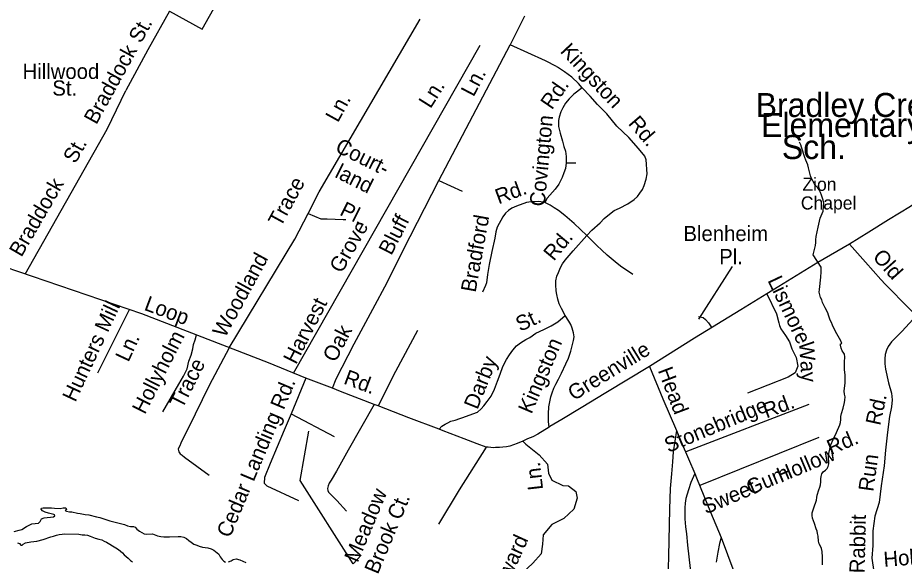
# Model space of a CAD drawing. Extents: x 2290055 to 2389491, y 66597 to 237875.
# Drawn here: x 2344693 to 2350242, y 162814 to 166213 of the extents above; entities that cross this region are included whole.
import ezdxf

# ---------------------------------------------------------------- set-up
doc = ezdxf.new("R2010")
doc.units = 0
for name, color, linetype in [('Exist Cultural Church with Cemetery Label', 7, 'Continuous'), ('Exist Cultural Educational Facility Elementary Label', 7, 'Continuous'), ('Exist Hydrographic Creek Double Shore', 7, 'Continuous'), ('Exist Hydrographic Creek Single Shore', 7, 'Continuous'), ('Exist Road Non-System Type 51', 7, 'Continuous'), ('Exist Road Non-System Type 51 Label', 7, 'Continuous')]:
    doc.layers.add(name, color=color, linetype=linetype)

msp = doc.modelspace()

# ---------------------------------------------------------------- linework, layer by layer
at = {"layer": 'Exist Hydrographic Creek Double Shore'}
for points in [[(2344669.7, 162999.8), (2344701, 163008.7), (2344717.7, 163011.7), (2344747.5, 163031.4), (2344764, 163040.2), (2344782, 163048.3), (2344802, 163050.7), (2344822.2, 163052), (2344833.5, 163061.3), (2344842.7, 163078.1), (2344859.2, 163085.3), (2344916.7, 163091.2), (2344926, 163098.4), (2344924, 163103.5), (2344919, 163106.4), (2344885, 163114.4), (2344864.5, 163120.7), (2344847.5, 163129.4), (2344839, 163140), (2344842, 163145.4), (2344852.5, 163147.8), (2344904.2, 163147.2), (2344923, 163144.7), (2344958, 163144.5), (2344977.5, 163147.4), (2344993.7, 163147.6), (2344999, 163138), (2344994, 163135.2), (2344989.7, 163130.5), (2344999, 163126.1), (2345016, 163123.1), (2345031.2, 163122.9), (2345067.7, 163114.4), (2345083.2, 163112.7), (2345116, 163106.2), (2345138, 163104.4), (2345186, 163091.3)], [(2345186, 163091.3), (2345206, 163087.3), (2345270, 163067.1), (2345360.5, 163043), (2345380.7, 163035.2), (2345399, 163030.2), (2345418.5, 163030.7), (2345427, 163026.6), (2345438.2, 163014.1), (2345454.7, 163001.7), (2345469.2, 162993), (2345484.5, 162985.8), (2345501, 162983), (2345536.2, 162985.5), (2345567.7, 162972.9), (2345587.7, 162968), (2345607, 162965.8), (2345643.2, 162965.4), (2345696.5, 162968), (2345714, 162967.9), (2345733.2, 162963.5), (2345750, 162954.9), (2345764.7, 162944), (2345778.2, 162932.6), (2345795.7, 162921.1), (2345814.7, 162914.6), (2345829, 162908.4), (2345849, 162902.6), (2345883, 162897.6), (2345903.5, 162890.8), (2345921, 162882.9), (2345952, 162857.3), (2345960.2, 162841.9), (2345971.5, 162825.2), (2345982.2, 162814.2), (2345993.5, 162808.8)], [(2344691, 162929.7), (2344703.7, 162924.9), (2344713, 162914.6), (2344720, 162913.5), (2344726, 162919.8), (2344740.5, 162929.7), (2344774.7, 162935.1), (2344813.2, 162939.3), (2344852.5, 162948.7), (2344900.7, 162967.1), (2344916.7, 162970.2), (2344935, 162976.3), (2344952.5, 162981), (2344971.5, 162983.8), (2344987.2, 162984.3), (2345074.7, 162983.1), (2345097.2, 162979.8), (2345112.2, 162979.1), (2345130.5, 162976.1), (2345147, 162971.1), (2345178.2, 162957.2), (2345201.5, 162952), (2345218.5, 162946.9), (2345233, 162939.1), (2345249.2, 162932), (2345306, 162898.5), (2345323.7, 162886.9), (2345337, 162877), (2345348, 162865.8), (2345358.5, 162853.3), (2345383.7, 162832.5), (2345398.5, 162818.2), (2345411.7, 162809.8)], [(2346011.5, 162809.3), (2346028.2, 162817), (2346041.7, 162824.7), (2346060.7, 162828.3), (2346082.5, 162823.5), (2346121.2, 162805.5)]]:
    msp.add_lwpolyline(points, dxfattribs=at)
at = {"layer": 'Exist Hydrographic Creek Single Shore'}
for points in [[(2349679.2, 165174.5), (2349662.2, 165207.9), (2349655.7, 165224.8), (2349646.5, 165258.4), (2349643.2, 165273.9), (2349637.5, 165291.9), (2349631.7, 165308.5), (2349625, 165321.9), (2349618.5, 165338.2), (2349599.5, 165402.9), (2349593.7, 165418.5), (2349585.7, 165435)], [(2349729.2, 162791.1), (2349729.5, 162839.7), (2349727.5, 162874.8), (2349724, 162893.5), (2349718, 162908.9), (2349710.2, 162922.7), (2349705.2, 162938.4), (2349702, 162969.5), (2349698.7, 162986.2), (2349697, 163001.6), (2349691, 163016.7), (2349681, 163049), (2349667.2, 163082.3), (2349665.5, 163099.4), (2349666.2, 163116.8), (2349675.2, 163148.5), (2349691.7, 163195.9), (2349695.2, 163212.1), (2349697.5, 163227.5), (2349706.2, 163260.3), (2349712.5, 163276.3), (2349717.2, 163292.2), (2349719, 163309.4), (2349719, 163328.9), (2349721.2, 163343.9), (2349725.5, 163360.7), (2349734.2, 163372.4), (2349748.2, 163382.7), (2349760, 163394.7), (2349766.2, 163405.8), (2349769.5, 163423.5), (2349769, 163440), (2349767.5, 163456.4), (2349767.5, 163472.2), (2349769.5, 163488.3), (2349782, 163542), (2349796.2, 163576.1), (2349818.7, 163618.2), (2349838.5, 163667.1), (2349843, 163682.4), (2349844.5, 163699.7), (2349844.7, 163717.9), (2349848, 163737.5), (2349859, 163771.6), (2349868, 163805.9), (2349870.2, 163822), (2349871.5, 163842.2), (2349867.2, 163859.5), (2349866, 163877.3), (2349871.5, 163929.4), (2349871, 163978.2), (2349868.5, 164011.9), (2349868, 164043.8), (2349867, 164059.5), (2349869, 164092.9), (2349868.5, 164109.1), (2349860.5, 164121.2), (2349852.5, 164129.2), (2349846.7, 164146), (2349842.7, 164164.7), (2349843.5, 164174), (2349850.5, 164175.2), (2349844, 164191.9), (2349820.5, 164235.7), (2349810.5, 164250.5), (2349792.5, 164290.6), (2349786.5, 164305.9), (2349778.7, 164320.7), (2349767, 164352.1), (2349762.5, 164367.6), (2349747.2, 164399.3), (2349739, 164414.4), (2349731, 164432), (2349726, 164448.2), (2349717, 164464.2), (2349712.7, 164478.9), (2349710.2, 164496.1), (2349710.7, 164513.8), (2349719, 164590.1), (2349721.7, 164624.6), (2349722.7, 164653.5), (2349672.5, 164730.3), (2349685.7, 164789), (2349688.5, 164806.6), (2349688.7, 164823), (2349691.2, 164845.1), (2349703.5, 164903.1), (2349710.5, 164941.1), (2349716.5, 164959.2), (2349722.5, 164972.9), (2349733.5, 165002.5), (2349737.2, 165034.2), (2349737.5, 165052.3), (2349734, 165071.1), (2349723.2, 165103.7), (2349717, 165120.7), (2349709.5, 165136.5), (2349701.2, 165149.3), (2349687.7, 165162.1)], [(2349687.7, 165162.1), (2349679.2, 165174.5)]]:
    msp.add_lwpolyline(points, dxfattribs=at)
at = {"layer": 'Exist Road Non-System Type 51'}
for p, q in [((2345642.8, 166253.9), (2345847.6, 166141.5)), ((2347864.2, 166221.9), (2347775, 166043.2)), ((2348124.7, 165305.4), (2348187.1, 165305.4)), ((2347328.6, 165194.5), (2347473.7, 165127.4)), ((2348816.7, 163631.4), (2348852.6, 163546.9)), ((2348852.6, 163546.9), (2348931.5, 163361.6))]:
    msp.add_line(p, q, dxfattribs=at)
for points in [[(2345847.6, 166141.5), (2346446.5, 167204.1)], [(2345642.8, 166253.9), (2345507.1, 166011.2), (2345369.1, 165757.6)], [(2346510.3, 164989.5), (2346578.9, 165124.1), (2347210.9, 166203.7)], [(2346419.9, 163989.5), (2347587.8, 166041.2)], [(2346662.2, 163895.5), (2346686.9, 163954.8), (2346798.5, 164172.5), (2346915.7, 164390.3), (2347004.9, 164557.9), (2347105.4, 164758.9), (2347328.6, 165194.5), (2347775, 166043.2)], [(2348065.5, 165906.9), (2347996.7, 165942.8), (2347775, 166043.2)], [(2348226.5, 165775.2), (2348203.5, 165801.5), (2348160.8, 165841), (2348114.9, 165873.8), (2348072.2, 165903.4), (2348068.2, 165905.5)], [(2344739.6, 164609.3), (2345253.1, 165516.4), (2345369.1, 165757.6)], [(2348226.5, 165775.2), (2348174, 165735.8), (2348144.4, 165706.2), (2348122.4, 165679.5), (2348105, 165650.4), (2348091.9, 165624.1), (2348082, 165591.2), (2348078.3, 165570), (2348078.7, 165532.1), (2348087.1, 165490.4), (2348101.7, 165440.1), (2348111.6, 165407.2), (2348121.4, 165377.7), (2348124.7, 165344.8), (2348124.7, 165318.5), (2348124.7, 165305.4), (2348121.4, 165269.2), (2348111.6, 165243), (2348101.2, 165214.7), (2348080, 165172.3), (2348055.8, 165141.1), (2348006.5, 165085.2), (2347991.7, 165057.3)], [(2348254.4, 164850.3), (2348285.6, 164884.8), (2348338.1, 164930.8), (2348364.4, 164957.1), (2348397.2, 164983.4), (2348426.8, 165006.4), (2348460, 165022.7), (2348512.6, 165048.9), (2348551.5, 165075.4), (2348571.2, 165095.1), (2348587.6, 165114.8), (2348604, 165137.8), (2348613.9, 165164.1), (2348627, 165203.5), (2348633, 165235.9), (2348630.3, 165262.7), (2348629.4, 165297.8), (2348627, 165325.1), (2348617.2, 165348.1), (2348577.8, 165394.1), (2348518.7, 165463.1), (2348443.2, 165535.4), (2348380.8, 165611), (2348321.7, 165670.1), (2348275.7, 165722.7), (2348226.5, 165775.2)], [(2346662.2, 163895.5), (2346496.8, 163957.7), (2346262.9, 164054.5), (2345470.3, 164361.2), (2344269.9, 164769.9), (2343846.7, 164899.2), (2343648.3, 164953.3), (2343374.9, 165036.4), (2342316.9, 165330.9), (2341347, 165572.5), (2341245.5, 165593.4)], [(2350659.2, 165340.3), (2350650.1, 165330.6), (2350623.4, 165301.3), (2350598, 165280.3), (2350574.9, 165259.3), (2350551.7, 165238.4), (2350530.5, 165219.8), (2350503.5, 165196.8), (2350454.8, 165156.8), (2350425.9, 165133.6), (2350394.7, 165108.5), (2350346.1, 165076.3), (2350279.9, 165031.7), (2350143.1, 164948.2), (2350020.1, 164871.4), (2349899, 164796.7)], [(2347991.7, 165057.3), (2347955.6, 165063.9), (2347928.1, 165061.9), (2347906.4, 165060.6), (2347876.8, 165057.3), (2347814.4, 165034.3), (2347784.9, 165021.2), (2347765.2, 165008), (2347745.5, 164991.6), (2347729.1, 164968.6), (2347716, 164945.6), (2347706.1, 164925.9), (2347693, 164902.9), (2347686.4, 164873.3), (2347679.8, 164833.9), (2347660.1, 164751.7), (2347643.7, 164669.6), (2347633.9, 164607.2), (2347627.3, 164554.6), (2347620.7, 164538.2), (2347601, 164495.5)], [(2348254.4, 164850.3), (2348175.6, 164925.9), (2348116.5, 164975.2), (2348077.1, 165008), (2348050.8, 165024.5), (2348024.6, 165040.9), (2347991.7, 165057.3)], [(2346017, 164148.8), (2346428.2, 164828.1), (2346510.3, 164989.5)], [(2346510.3, 164989.5), (2346589.1, 164955), (2346630.3, 164955), (2346729.1, 164950.9), (2346745.6, 164950.9)], [(2348119.8, 164350.9), (2348096.8, 164393.6), (2348081.8, 164423.9), (2348073.8, 164452.7), (2348067.3, 164482.3), (2348064, 164505.3), (2348060.6, 164543.2), (2348060.7, 164567.7), (2348067.7, 164596.2), (2348077.1, 164620.3), (2348090.2, 164649.9), (2348103.4, 164672.9), (2348119.8, 164695.9), (2348169, 164755), (2348254.4, 164850.3)], [(2348543.3, 164607.2), (2348503.9, 164633.5), (2348474.4, 164653.2), (2348444.8, 164676.2), (2348382.4, 164728.7), (2348349.6, 164758.3), (2348316.8, 164787.9), (2348254.4, 164850.3)], [(2349899, 164796.7), (2349701.3, 164682.6), (2349457.2, 164531.1), (2349382.1, 164485.2)], [(2349899, 164796.7), (2349999.3, 164684.5), (2350047.7, 164630.3), (2350095.8, 164576.4), (2350124.9, 164545.4), (2350160.5, 164508.7), (2350237.5, 164429.7), (2350308.6, 164358.7), (2350317.6, 164350.2)], [(2349382.1, 164485.2), (2349218.8, 164385.5), (2348929.8, 164207.9), (2348646.6, 164032.6)], [(2349382.1, 164485.2), (2349442.5, 164361.6), (2349456.4, 164303.7), (2349461.9, 164288.9)], [(2345193.9, 163991.5), (2345392.9, 164387.5)], [(2347331.6, 163638.7), (2347348.2, 163657.6), (2347367.9, 163670.7), (2347385.8, 163679.9), (2347404.1, 163690.5), (2347430.3, 163697), (2347459.9, 163706.9), (2347479.6, 163713.5), (2347519, 163726.6), (2347571.5, 163746.3), (2347594.5, 163766), (2347610.9, 163785.7), (2347630.6, 163812), (2347656.1, 163846), (2347676.6, 163890.9), (2347696.3, 163940.2), (2347712.7, 163982.9), (2347729.1, 164032.2), (2347752.1, 164074.9), (2347771.8, 164104.5), (2347791.5, 164134), (2347814.4, 164160.3), (2347840.7, 164180), (2347873.5, 164199.7), (2347898.1, 164213.6), (2347935.9, 164239.2), (2347985.2, 164262.2), (2348031.1, 164285.2), (2348073.8, 164311.5), (2348119.8, 164350.9)], [(2348018.6, 163652.7), (2348014.7, 163687.2), (2348014.7, 163706.9), (2348014.7, 163736.5), (2348018, 163779.2), (2348025.3, 163821.3), (2348030.6, 163842.5), (2348037.7, 163867.9), (2348048.2, 163895.5), (2348060.7, 163920.5), (2348077.1, 163953.3), (2348096.8, 163989.5), (2348123.1, 164048.6), (2348139.5, 164084.7), (2348155.9, 164127.5), (2348162.5, 164160.3), (2348172.3, 164193.2), (2348175.6, 164216.2), (2348172.3, 164242.5), (2348162.5, 164272), (2348155.9, 164295), (2348141.9, 164316.1), (2348119.8, 164350.9)], [(2348953.4, 164344.9), (2348983.2, 164337.2), (2348998.6, 164326.2), (2349017.3, 164304.1), (2349036.7, 164273.6)], [(2350317.6, 164350.2), (2350228.6, 164252), (2350162.9, 164186.3), (2350140.6, 164156), (2350130.1, 164133.7), (2350123.1, 164106.2), (2350119.8, 164079.3), (2350119.8, 164049), (2350123.5, 164015.4), (2350143.2, 163930), (2350162.9, 163864.3), (2350167.2, 163822.4), (2350162.9, 163778.9), (2350149.8, 163719.7), (2350136.6, 163621.1), (2350123.5, 163509.4), (2350116.9, 163410.9), (2350097.2, 163286), (2350084.1, 163180.9), (2350057.8, 163095.4), (2350044.7, 163003.4), (2350044.7, 162957.4), (2350044.7, 162911.4), (2350038.1, 162832.6), (2350051.3, 162747.1)], [(2347195.2, 164257.5), (2347057.4, 163999.9), (2346949.7, 163785.6)], [(2349461.9, 164288.9), (2349470.3, 164266.7), (2349498, 164225), (2349523.5, 164185.6), (2349538.8, 164141.9)], [(2345601.4, 163748.6), (2345701.7, 163920.4), (2345730.7, 163971.7), (2345753, 164016.3), (2345764.1, 164065.4), (2345777.5, 164103.3), (2345788.7, 164141.2), (2345793.1, 164170.2), (2345804.3, 164199.2), (2345811.1, 164230.2)], [(2346017, 164148.8), (2345890.4, 163913.7), (2345803.3, 163734), (2345714.6, 163552.6), (2345707.1, 163536.2), (2345699.8, 163521.8), (2345698.1, 163513.9), (2345698.4, 163506), (2345700.7, 163497.9), (2345709.1, 163486.4), (2345721.6, 163476.7), (2345736.1, 163465.5), (2345890.7, 163351.5)], [(2349538.8, 164141.9), (2349565.8, 164086.9), (2349575, 164034), (2349558.9, 163992.5), (2349515.2, 163964.9), (2349259.7, 163865.8)], [(2348646.6, 164032.6), (2348373.1, 163867.9), (2348218.7, 163773.8), (2348099.5, 163700.8), (2348023.5, 163655.8), (2348018.6, 163652.7)], [(2348646.6, 164032.6), (2348730.8, 163829.8), (2348816.7, 163631.4)], [(2346496.8, 163957.7), (2346403.8, 163735)], [(2347331.6, 163638.7), (2347140.7, 163711.1), (2346949.7, 163785.6), (2346923.4, 163794.4), (2346714, 163876.1), (2346662.2, 163895.5)], [(2346923.4, 163794.4), (2346760.8, 163508), (2346687.9, 163376.8), (2346653.9, 163321.6), (2346642.9, 163301.2), (2346635.4, 163284.8), (2346633.7, 163276.9), (2346632.1, 163268.6), (2346634.5, 163256.9), (2346638.9, 163244.9), (2346643.4, 163239.2), (2346691.2, 163193.1), (2346749.9, 163127.2)], [(2349644.1, 163794.5), (2348875.4, 163497.4)], [(2346403.8, 163735), (2346361.6, 163634), (2346273.7, 163424.7), (2346238, 163337.1)], [(2346403.8, 163735), (2346672.9, 163593.8)], [(2348018.6, 163652.7), (2347949.2, 163608.9), (2347917.7, 163591.6), (2347884.4, 163578.4), (2347854.7, 163565.1), (2347819.6, 163549.9), (2347795.6, 163540.8), (2347773.9, 163534), (2347752.1, 163529.2), (2347728.3, 163526.3), (2347708.3, 163525.5), (2347682.4, 163524.5), (2347668.3, 163523.9), (2347654.5, 163525.3), (2347638.3, 163526.7), (2347624.2, 163528.1), (2347569.6, 163547.9), (2347488.2, 163578.8), (2347356.3, 163629.4), (2347331.6, 163638.7)], [(2348816.7, 163631.4), (2348795.7, 163498.3), (2348790.3, 163436.1), (2348785.5, 163360), (2348776.9, 163269.5), (2348772.2, 163139.3), (2348765.8, 162845), (2348760.6, 162620.6)], [(2349706.2, 163588.6), (2348961.6, 163286.7)], [(2347854.7, 163565.1), (2347873.6, 163545.8)], [(2347873.6, 163545.8), (2347955.9, 163478.9), (2348008.5, 163420.8), (2348015.5, 163364.9)], [(2347624.2, 163528.1), (2347456.8, 163261.2), (2347327.2, 163046)], [(2348015.5, 163364.9), (2348036.1, 163321.1), (2348105.3, 163287.9), (2348141.2, 163285.1), (2348185.5, 163249.2), (2348193.8, 163207.7), (2348174.4, 163138.5), (2348110.8, 163080.4), (2348036.1, 163044.4), (2347980.8, 162978), (2347978.1, 162919.8), (2347969.8, 162859), (2347917.2, 162800.8), (2347814.9, 162706.7), (2347809.4, 162668), (2347820.4, 162590.5)], [(2346238, 163337.1), (2346236.3, 163301.8), (2346252.9, 163285.1), (2346449.3, 163193.8)], [(2348931.5, 163361.6), (2348905.4, 163306.7), (2348891.5, 163260.2), (2348875.6, 163205.4), (2348870.5, 163177.3), (2348867.7, 163147), (2348867.4, 163105), (2348868.5, 163079.1), (2348872.4, 163029.4), (2348878.1, 162985.6), (2348885.2, 162913.7), (2348909.6, 162694.8)], [(2348931.5, 163361.6), (2348941.7, 163336.2)], [(2348941.7, 163336.2), (2349029, 163119.6), (2349095.3, 162962)], [(2349095.3, 162962), (2349084.6, 162925.5), (2349074.9, 162871.3), (2349065.3, 162808.9)], [(2349095.3, 162962), (2349214, 162642.5), (2349309.9, 162392.2), (2349414.7, 162114.4), (2349519.7, 161842.2)]]:
    msp.add_lwpolyline(points, dxfattribs=at)
at = {"layer": 'Exist Road Non-System Type 51 Label'}
for points in [[(2349163.9, 164658), (2348954.1, 164327.5)], [(2346842, 162851.1), (2346792.6, 162796.7), (2346461.7, 163318.4), (2346516, 163627.5)]]:
    msp.add_lwpolyline(points, dxfattribs=at)

# ---------------------------------------------------------------- texts
at = {"layer": 'Exist Cultural Church with Cemetery Label'}
for s, p in [('Zion', (2349604.3, 165130.6)), ('Chapel', (2349594.6, 165013.5))]:
    msp.add_text(s, height=82.02, dxfattribs=at).set_placement(p)
at = {"layer": 'Exist Cultural Educational Facility Elementary Label'}
for s, p in [('Bradley Creek', (2349311.4, 165592.3)), ('Elementary', (2349345.2, 165467.1)), ('Sch.', (2349475.5, 165329.1))]:
    msp.add_text(s, height=150, dxfattribs=at).set_placement(p)
at = {"layer": 'Exist Road Non-System Type 51 Label'}
for s, rotation, p in [('St.', 61.1721, (2345464.4, 166048)), ('Braddock', 61.1721, (2345184.8, 165539.9)), ('Kingston', 313.1305, (2348083.5, 165999.9)), ('Ln.', 62.2599, (2347545.9, 165713.5)), ('Rd.', 55.3593, (2348036.2, 165632.4)), ('Ln.', 57.7243, (2347276.5, 165640.1)), ('Ln.', 60.999, (2346696.3, 165552.6)), ('Covington', 84.7348, (2347991, 165029.7)), ('Rd.', 310.5792, (2348509.7, 165549.2)), ('St.', 60.804, (2345054, 165295.4)), ('Court-', 333.435, (2346673.4, 165378.8)), ('land', 333.435, (2346672.2, 165218.2)), ('Braddock', 59.8988, (2344715.8, 164711.1)), ('Trace', 61.4365, (2346338.7, 164898.7)), ('Rd.', 20.2395, (2347702.3, 165045.4)), ('Pl.', 333.435, (2346702, 164982.1)), ('Bluff', 62.8684, (2347031.2, 164721.9)), ('Bradford', 79.7698, (2347558.7, 164491.2)), ('Grove', 60.4612, (2346720.8, 164609.4)), ('Rd.', 50.2166, (2348047.9, 164686.5)), ('Blenheim', 359.982, (2348859.8, 164815.9)), ('Pl.', 359.982, (2349083.4, 164671.6)), ('Old', 311.7407, (2350039.1, 164713.8)), ('Woodland', 61.4594, (2345990.4, 164206.6)), ('Lismore', 295.2859, (2349384.5, 164570.8)), ('Hunters Mill', 65.067, (2345053.7, 163804.1)), ('Loop', 339.5239, (2345478.3, 164387.2)), ('Harvest', 63.058, (2346434.4, 164039.6)), ('St.', 25.0341, (2347837.3, 164247.4)), ('Oak', 62.8685, (2346681.6, 164052.4)), ('Ln.', 65.067, (2345385.5, 164054.5)), ('Hollyholm', 63.1131, (2345488.4, 163727.2)), ('Kingston', 66.8374, (2347908.4, 163729.9)), ('Greenville', 31.5395, (2348173.4, 163814.4)), ('Way', 273.7656, (2349582.6, 164185)), ('Darby', 68.2139, (2347570.3, 163757.6)), ('Trace', 63.1131, (2345723, 163762.1)), ('Head', 290.6979, (2348698.4, 164007.6)), ('Rd.', 339.5239, (2346727.2, 163925.9)), ('Cedar Landing Rd.', 67.2197, (2346021.3, 162954.9)), ('Stonebridge', 22.6859, (2348765, 163490.5)), ('Rd.', 20.4825, (2349379, 163706.4)), ('Rd.', 77.6278, (2350091.1, 163658.5)), ('Rd.', 22.8612, (2349782.3, 163476.8)), ('Hollow', 22.8612, (2349468.3, 163303.3)), ('Run', 82.022, (2350048.2, 163245.8)), ('Ln.', 96.5816, (2347981.6, 163262.9)), ('Gum', 22.8612, (2349277.8, 163226)), ('Sweet', 22.8612, (2348999.7, 163105.7)), ('Meadow ', 67.2197, (2346820.8, 162800.3)), ('Brook Ct.', 67.2197, (2346946.5, 162727.2)), ('Rabbit', 88.5579, (2349993.2, 162737.4)), ('Leeward', 65.5674, (2347689.4, 162507.8)), ('Hollyberry', 4.4534, (2350115.4, 162778.2))]:
    msp.add_text(s, height=95, rotation=rotation, dxfattribs=at).set_placement(p)
for s, p in [('Hillwood', (2344723, 165830)), ('St.', (2344909.4, 165725.9))]:
    msp.add_text(s, height=95, dxfattribs=at).set_placement(p)

doc.saveas('drawing.dxf')
